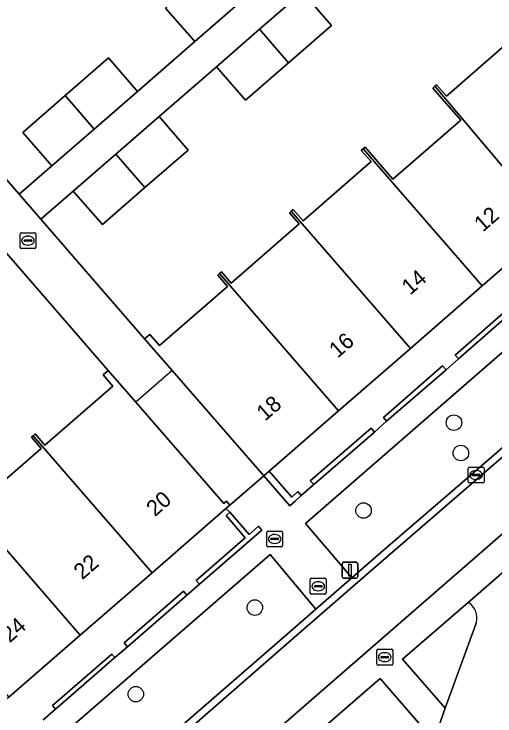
# Model space of a CAD drawing. Extents: x 155887 to 156869, y 383880 to 384678.
# Drawn here: x 156731.72 to 156762.08, y 384250.24 to 384294.53 of the extents above; entities that cross this region are included whole.
import ezdxf

# ---------------------------------------------------------------- set-up
doc = ezdxf.new("R2010")
doc.units = 0
for name, color, linetype in [('IMGEO_Boom', 7, 'Continuous'), ('IMGEO_Brandkraan', 7, 'Continuous'), ('IMGEO_Erf', 7, 'Continuous'), ('IMGEO_Groenvoorziening', 7, 'Continuous'), ('IMGEO_Haag', 7, 'Continuous'), ('IMGEO_Kolk', 7, 'Continuous'), ('IMGEO_Lichtmast', 7, 'Continuous'), ('IMGEO_Muur', 7, 'Continuous'), ('IMGEO_Pand', 7, 'Continuous'), ('IMGEO_Pand_nummerreeks', 7, 'Continuous'), ('IMGEO_Pand_overbouw', 7, 'Continuous'), ('IMGEO_Parkeervlak_open', 7, 'Continuous'), ('IMGEO_Rijbaan_lokaal_gesloten', 7, 'Continuous'), ('IMGEO_Rijbaan_lokaal_open', 7, 'Continuous'), ('IMGEO_Rioolput', 7, 'Continuous'), ('IMGEO_Voetpad_open', 7, 'Continuous')]:
    doc.layers.add(name, color=color, linetype=linetype)

msp = doc.modelspace()

# ---------------------------------------------------------------- linework, layer by layer
at = {"layer": 'IMGEO_Boom'}
for centre in [(156759.487, 384268.747), (156759.926, 384266.832), (156753.78, 384263.206), (156746.918, 384257.081), (156739.406, 384251.618)]:
    msp.add_circle(centre, 0.489, dxfattribs=at)
at = {"layer": 'IMGEO_Brandkraan'}
for p, q in [((156747.672, 384260.986), (156747.672, 384261.838)), ((156747.747, 384261.912), (156748.599, 384261.912)), ((156748.16, 384261.692), (156748.185, 384261.692)), ((156748.673, 384261.838), (156748.673, 384260.986)), ((156747.931, 384261.406), (156747.931, 384261.418)), ((156748.369, 384261.369), (156747.971, 384261.369)), ((156747.974, 384261.455), (156748.372, 384261.455)), ((156748.415, 384261.418), (156748.415, 384261.406)), ((156748.599, 384260.912), (156747.747, 384260.912)), ((156748.183, 384261.132), (156748.158, 384261.132))]:
    msp.add_line(p, q, dxfattribs=at)
for points in [[(156747.672, 384260.986), (156747.672, 384261.838)], [(156747.747, 384261.912), (156748.599, 384261.912)], [(156748.673, 384261.838), (156748.673, 384260.986)], [(156748.599, 384260.912), (156747.747, 384260.912)]]:
    msp.add_lwpolyline(points, dxfattribs=at)
for centre, radius, start, end in [((156747.749, 384261.836), 0.0765, 91.552, 178.448), ((156747.749, 384261.836), 0.0765, 91.552, 178.448), ((156748.597, 384261.836), 0.0765, 1.552, 88.448), ((156748.597, 384261.836), 0.0765, 1.552, 88.448), ((156747.971, 384261.415), 0.0403, 85.8775, 175.7526), ((156747.968, 384261.405), 0.0366, 178.938, 274.7102), ((156748.372, 384261.412), 0.043, 264.8664, 352.4533), ((156748.376, 384261.417), 0.0386, 1.7309, 96.639), ((156747.749, 384260.988), 0.0765, 181.552, 268.448), ((156747.749, 384260.988), 0.0765, 181.552, 268.448), ((156748.597, 384260.988), 0.0765, 271.552, 358.448), ((156748.597, 384260.988), 0.0765, 271.552, 358.448)]:
    msp.add_arc(centre, radius, start, end, dxfattribs=at)
for centre, major_axis, ratio, start_param, end_param in [((156748.159, 384261.412), (-0.387, 0.002), 0.722429, 4.712389, 7.853982), ((156748.184, 384261.412), (-0.39, 0.002), 0.717154, 1.570796, 4.712389)]:
    msp.add_ellipse(centre, major_axis=major_axis, ratio=ratio, start_param=start_param, end_param=end_param, dxfattribs=at)
at = {"layer": 'IMGEO_Erf'}
for points in [[(156749.928, 384295.926), (156751.763, 384293.812), (156749.043, 384291.45), (156746.329, 384289.093), (156744.493, 384291.207), (156740.87, 384288.06), (156742.706, 384285.947), (156739.978, 384283.578), (156737.294, 384281.247), (156735.459, 384283.361), (156733.416, 384281.588), (156739.962, 384274.044), (156740.28, 384274.32), (156740.896, 384273.612), (156745.19, 384277.342), (156744.574, 384278.052), (156744.689, 384278.151), (156744.81, 384278.256), (156745.426, 384277.547), (156749.726, 384281.285), (156749.11, 384281.993), (156749.222, 384282.09), (156749.345, 384282.197), (156749.962, 384281.49), (156754.256, 384285.22), (156753.639, 384285.929), (156753.754, 384286.029), (156753.874, 384286.133), (156755.631, 384284.111), (156759.917, 384287.834), (156758.161, 384289.857), (156758.289, 384289.968), (156758.396, 384290.062), (156759.012, 384289.353), (156763.306, 384293.083)], [(156729.486, 384295.452), (156725.183, 384291.719), (156725.798, 384291.01), (156725.48, 384290.734), (156732.05, 384283.163), (156734.104, 384284.945), (156732.269, 384287.059), (156734.942, 384289.38), (156737.681, 384291.758), (156739.516, 384289.645), (156743.122, 384292.787), (156741.287, 384294.9)], [(156765.694, 384281.204), (156761.277, 384277.371), (156756.74, 384273.433), (156752.203, 384269.495), (156747.818, 384265.69), (156749.249, 384264.042), (156749.635, 384264.397), (156749.849, 384264.146), (156750.637, 384264.839), (156750.415, 384265.077), (156754.254, 384268.399), (156754.462, 384268.153), (156755.235, 384268.842), (156755.031, 384269.084), (156758.76, 384272.323), (156758.988, 384272.09), (156759.771, 384272.777), (156759.562, 384272.999), (156763.294, 384276.26)], [(156729.129, 384263.386), (156733.434, 384267.122), (156732.819, 384267.831), (156732.926, 384267.924), (156733.054, 384268.035), (156733.67, 384267.327), (156737.96, 384271.048), (156737.345, 384271.759), (156737.663, 384272.034), (156731.112, 384279.584)], [(156733.554, 384250), (156734.335, 384250.677), (156734.137, 384250.914), (156737.893, 384254.143), (156738.087, 384253.926), (156738.876, 384254.608), (156738.66, 384254.858), (156742.409, 384258.122), (156742.625, 384257.872), (156743.419, 384258.561), (156743.212, 384258.783), (156746.316, 384261.479), (156745.103, 384262.889), (156745.33, 384263.1), (156745.095, 384263.336), (156740.429, 384259.284), (156735.899, 384255.351), (156731.386, 384251.432), (156729.737, 384250)]]:
    msp.add_lwpolyline(points, dxfattribs=at)
at = {"layer": 'IMGEO_Groenvoorziening'}
msp.add_lwpolyline([(156760.384, 384257.403), (156756.246, 384253.82), (156758.942, 384250.73), (156760.882, 384256.094)], dxfattribs=at)
msp.add_lwpolyline([(156748.746, 384222.717), (156758.21, 384248.7), (156754.837, 384252.606), (156729.008, 384230.275)], close=True, dxfattribs=at)
msp.add_arc((156759.839, 384256.447), 1.101, 341.3224, 60.3355, dxfattribs=at)
at = {"layer": 'IMGEO_Haag'}
msp.add_lwpolyline([(156760.384, 384257.403), (156756.246, 384253.82), (156758.942, 384250.73), (156760.882, 384256.094)], dxfattribs=at)
msp.add_arc((156759.839, 384256.447), 1.101, 341.3224, 60.3355, dxfattribs=at)
at = {"layer": 'IMGEO_Kolk'}
for p, q in [((156732.172, 384280.734), (156733.024, 384280.734)), ((156732.097, 384279.808), (156732.097, 384280.66)), ((156732.585, 384280.514), (156732.61, 384280.514)), ((156733.098, 384280.66), (156733.098, 384279.808)), ((156732.356, 384280.228), (156732.356, 384280.24)), ((156732.794, 384280.191), (156732.396, 384280.191)), ((156732.399, 384280.277), (156732.797, 384280.277)), ((156732.608, 384279.954), (156732.583, 384279.954)), ((156732.84, 384280.24), (156732.84, 384280.228)), ((156733.024, 384279.734), (156732.172, 384279.734)), ((156760.385, 384265.021), (156760.385, 384265.873)), ((156760.46, 384265.947), (156761.312, 384265.947)), ((156760.873, 384265.727), (156760.898, 384265.727)), ((156761.386, 384265.873), (156761.386, 384265.021)), ((156760.644, 384265.441), (156760.644, 384265.453)), ((156761.082, 384265.404), (156760.684, 384265.404)), ((156760.687, 384265.49), (156761.085, 384265.49)), ((156761.128, 384265.453), (156761.128, 384265.441)), ((156761.312, 384264.947), (156760.46, 384264.947)), ((156760.896, 384265.167), (156760.871, 384265.167))]:
    msp.add_line(p, q, dxfattribs=at)
for points in [[(156732.172, 384280.734), (156733.024, 384280.734)], [(156732.097, 384279.808), (156732.097, 384280.66)], [(156733.098, 384280.66), (156733.098, 384279.808)], [(156733.024, 384279.734), (156732.172, 384279.734)], [(156760.385, 384265.021), (156760.385, 384265.873)], [(156760.46, 384265.947), (156761.312, 384265.947)], [(156761.386, 384265.873), (156761.386, 384265.021)], [(156761.312, 384264.947), (156760.46, 384264.947)]]:
    msp.add_lwpolyline(points, dxfattribs=at)
for centre, radius, start, end in [((156732.174, 384280.658), 0.0765, 91.552, 178.448), ((156732.174, 384280.658), 0.0765, 91.552, 178.448), ((156733.022, 384280.658), 0.0765, 1.552, 88.448), ((156733.022, 384280.658), 0.0765, 1.552, 88.448), ((156732.396, 384280.237), 0.0403, 85.8775, 175.7526), ((156732.393, 384280.227), 0.0366, 178.938, 274.7102), ((156732.797, 384280.234), 0.043, 264.8664, 352.4533), ((156732.801, 384280.239), 0.0386, 1.7309, 96.639), ((156732.174, 384279.81), 0.0765, 181.552, 268.448), ((156732.174, 384279.81), 0.0765, 181.552, 268.448), ((156733.022, 384279.81), 0.0765, 271.552, 358.448), ((156733.022, 384279.81), 0.0765, 271.552, 358.448), ((156760.462, 384265.871), 0.0765, 91.552, 178.448), ((156760.462, 384265.871), 0.0765, 91.552, 178.448), ((156761.31, 384265.871), 0.0765, 1.552, 88.448), ((156761.31, 384265.871), 0.0765, 1.552, 88.448), ((156760.684, 384265.45), 0.0403, 85.8775, 175.7526), ((156760.681, 384265.44), 0.0366, 178.938, 274.7102), ((156761.085, 384265.447), 0.043, 264.8664, 352.4533), ((156761.089, 384265.452), 0.0386, 1.7309, 96.639), ((156760.462, 384265.023), 0.0765, 181.552, 268.448), ((156760.462, 384265.023), 0.0765, 181.552, 268.448), ((156761.31, 384265.023), 0.0765, 271.552, 358.448), ((156761.31, 384265.023), 0.0765, 271.552, 358.448)]:
    msp.add_arc(centre, radius, start, end, dxfattribs=at)
for centre, major_axis, ratio, start_param, end_param in [((156732.584, 384280.234), (-0.387, 0.002), 0.722429, 4.712389, 7.853982), ((156732.609, 384280.234), (-0.39, 0.002), 0.717154, 1.570796, 4.712389), ((156760.872, 384265.447), (-0.387, 0.002), 0.722429, 4.712389, 7.853982), ((156760.897, 384265.447), (-0.39, 0.002), 0.717154, 1.570796, 4.712389)]:
    msp.add_ellipse(centre, major_axis=major_axis, ratio=ratio, start_param=start_param, end_param=end_param, dxfattribs=at)
at = {"layer": 'IMGEO_Lichtmast'}
for p, q in [((156752.523, 384259.939), (156753.313, 384259.939)), ((156753.313, 384259.939), (156752.523, 384259.939)), ((156752.423, 384259.039), (156752.423, 384259.839)), ((156752.423, 384259.839), (156752.423, 384259.039)), ((156753.413, 384259.839), (156753.413, 384259.039)), ((156753.413, 384259.039), (156753.413, 384259.839)), ((156753.313, 384258.939), (156752.523, 384258.939)), ((156752.523, 384258.939), (156753.313, 384258.939))]:
    msp.add_line(p, q, dxfattribs=at)
msp.add_lwpolyline([(156752.843, 384259.814), (156752.993, 384259.814), (156752.993, 384259.064), (156752.843, 384259.064), (156752.843, 384259.814)], dxfattribs=at)
for centre, start, end in [((156752.523, 384259.839), 90, 180), ((156752.523, 384259.839), 90, 180), ((156753.313, 384259.839), 0, 90), ((156753.313, 384259.839), 360, 90), ((156752.523, 384259.039), 180, 270), ((156752.523, 384259.039), 180, 270), ((156753.313, 384259.039), 270, 0), ((156753.313, 384259.039), 270, 0)]:
    msp.add_arc(centre, 0.1, start, end, dxfattribs=at)
at = {"layer": 'IMGEO_Muur'}
for points in [[(156763.505, 384276.032), (156763.294, 384276.26), (156759.562, 384272.999), (156759.771, 384272.777)], [(156758.988, 384272.09), (156758.76, 384272.323), (156755.031, 384269.084), (156755.235, 384268.842)], [(156754.462, 384268.153), (156754.254, 384268.399), (156750.415, 384265.077), (156750.637, 384264.839)], [(156747.818, 384265.69), (156747.48, 384265.397), (156749.123, 384263.505), (156749.46, 384263.798), (156749.849, 384264.146), (156749.635, 384264.397), (156749.249, 384264.042)], [(156747.365, 384261.973), (156747.144, 384262.227), (156746.557, 384261.697), (156745.33, 384263.1), (156745.103, 384262.889), (156746.316, 384261.479), (156743.212, 384258.783), (156743.419, 384258.561)], [(156742.625, 384257.872), (156742.409, 384258.122), (156738.66, 384254.858), (156738.876, 384254.608)], [(156738.087, 384253.926), (156737.893, 384254.143), (156734.137, 384250.914), (156734.335, 384250.677)]]:
    msp.add_lwpolyline(points, close=True, dxfattribs=at)
at = {"layer": 'IMGEO_Pand'}
for points in [[(156744.002, 384297.257), (156741.287, 384294.9), (156743.122, 384292.787), (156745.837, 384295.145)], [(156749.043, 384291.45), (156751.763, 384293.812), (156749.928, 384295.926), (156747.207, 384293.564)], [(156770.336, 384285.234), (156762.809, 384293.897), (156762.69, 384293.793), (156763.306, 384293.083), (156759.012, 384289.353), (156758.396, 384290.062), (156758.289, 384289.968), (156765.694, 384281.204)], [(156749.043, 384291.45), (156747.207, 384293.564), (156744.493, 384291.207), (156746.329, 384289.093)], [(156734.942, 384289.38), (156736.777, 384287.266), (156739.516, 384289.645), (156737.681, 384291.758)], [(156765.694, 384281.204), (156758.289, 384289.968), (156758.161, 384289.857), (156759.917, 384287.834), (156755.631, 384284.111), (156753.874, 384286.133), (156753.754, 384286.029), (156761.277, 384277.371)], [(156734.942, 384289.38), (156732.269, 384287.059), (156734.104, 384284.945), (156736.777, 384287.266)], [(156738.143, 384285.692), (156739.978, 384283.578), (156742.706, 384285.947), (156740.87, 384288.06)], [(156738.143, 384285.692), (156735.459, 384283.361), (156737.294, 384281.247), (156739.978, 384283.578)], [(156756.74, 384273.433), (156761.277, 384277.371), (156753.754, 384286.029), (156753.639, 384285.929), (156754.256, 384285.22), (156749.962, 384281.49), (156749.345, 384282.197), (156749.222, 384282.09)], [(156756.74, 384273.433), (156749.222, 384282.09), (156749.11, 384281.993), (156749.726, 384281.285), (156745.426, 384277.547), (156744.81, 384278.256), (156744.689, 384278.151), (156752.203, 384269.495)], [(156744.689, 384278.151), (156744.574, 384278.052), (156745.19, 384277.342), (156740.896, 384273.612), (156740.28, 384274.32), (156739.962, 384274.044), (156741.701, 384272.043), (156747.48, 384265.397), (156747.818, 384265.69), (156752.203, 384269.495)], [(156732.926, 384267.924), (156740.429, 384259.284), (156745.095, 384263.336), (156745.344, 384263.552), (156745.135, 384263.792), (156744.969, 384263.644), (156739.407, 384270.032), (156737.663, 384272.034), (156737.345, 384271.759), (156737.96, 384271.048), (156733.67, 384267.327), (156733.054, 384268.035)], [(156728.395, 384263.993), (156735.899, 384255.351), (156740.429, 384259.284), (156732.926, 384267.924), (156732.819, 384267.831), (156733.434, 384267.122), (156729.129, 384263.386), (156728.513, 384264.095)], [(156728.395, 384263.993), (156726.996, 384265.606), (156722.481, 384261.689), (156723.88, 384260.076), (156731.386, 384251.432), (156735.899, 384255.351)]]:
    msp.add_lwpolyline(points, close=True, dxfattribs=at)
at = {"layer": 'IMGEO_Pand_overbouw'}
msp.add_lwpolyline([(156745.344, 384263.552), (156747.48, 384265.397), (156741.701, 384272.043), (156739.407, 384270.032), (156744.969, 384263.644), (156745.135, 384263.792)], close=True, dxfattribs=at)
at = {"layer": 'IMGEO_Parkeervlak_open'}
for points in [[(156788.213, 384289.442), (156789.713, 384290.747), (156788.139, 384292.571), (156786.73, 384294.204), (156750.12, 384262.391), (156751.73, 384260.498), (156753.039, 384258.959), (156754.558, 384260.279), (156760.764, 384265.63)], [(156750.769, 384256.987), (156749.481, 384258.525), (156747.882, 384260.434), (156735.861, 384250), (156711.157, 384228.556), (156712.839, 384226.654), (156714.132, 384225.13), (156715.648, 384226.447), (156723.182, 384232.984), (156742.738, 384250), (156749.268, 384255.682)]]:
    msp.add_lwpolyline(points, close=True, dxfattribs=at)
at = {"layer": 'IMGEO_Rijbaan_lokaal_gesloten'}
for points in [[(156798.084, 384298.013), (156792.655, 384293.308), (156791.29, 384292.12), (156789.713, 384290.747), (156788.213, 384289.442), (156788.507, 384289.088), (156761.065, 384265.282), (156754.859, 384259.931), (156749.57, 384255.335), (156743.439, 384250), (156723.484, 384232.637), (156715.95, 384226.1), (156710.742, 384221.573), (156680.268, 384195.108), (156676.99, 384192.247), (156671.684, 384187.621), (156643.817, 384163.481), (156642.257, 384162.207), (156636.046, 384156.976), (156635.856, 384157.199), (156634.485, 384156.375)], [(156649.173, 384163.247), (156677.961, 384188.273), (156728.765, 384232.392), (156749.039, 384250), (156777.585, 384274.792), (156801.435, 384295.362)]]:
    msp.add_lwpolyline(points, dxfattribs=at)
at = {"layer": 'IMGEO_Rijbaan_lokaal_open'}
for points in [[(156634.485, 384156.375), (156635.856, 384157.199), (156636.046, 384156.976), (156642.257, 384162.207), (156643.817, 384163.481), (156671.684, 384187.621), (156676.99, 384192.247), (156680.268, 384195.108), (156710.742, 384221.573), (156715.95, 384226.1), (156723.484, 384232.637), (156743.439, 384250), (156749.57, 384255.335), (156754.859, 384259.931), (156761.065, 384265.282), (156788.507, 384289.088), (156788.213, 384289.442)], [(156788.213, 384289.442), (156760.764, 384265.63), (156754.558, 384260.279), (156753.039, 384258.959), (156750.769, 384256.987), (156749.268, 384255.682), (156742.738, 384250), (156723.182, 384232.984), (156715.648, 384226.447), (156714.132, 384225.13), (156711.925, 384223.211), (156710.44, 384221.92), (156679.966, 384195.455), (156676.688, 384192.594), (156675.221, 384191.315), (156672.872, 384189.267), (156671.382, 384187.968), (156643.521, 384163.833), (156641.976, 384162.571), (156636.1, 384157.623), (156635.92, 384157.835)], [(156762.028, 384244.15), (156762.806, 384246.175), (156763.59, 384248.334), (156765.23, 384252.849), (156769.888, 384265.675), (156760.384, 384257.403)], [(156760.882, 384256.094), (156758.942, 384250.73), (156758.21, 384248.7), (156748.746, 384222.717), (156698.981, 384085.572), (156698.866, 384085.52), (156696.881, 384084.965), (156696.693, 384084.921), (156691.649, 384084.815), (156701.762, 384073.232), (156702.148, 384078.82), (156702.835, 384080.846), (156762.028, 384244.15)]]:
    msp.add_lwpolyline(points, dxfattribs=at)
msp.add_arc((156759.839, 384256.447), 1.101, 341.3224, 60.3355, dxfattribs=at)
at = {"layer": 'IMGEO_Rioolput'}
for p, q in [((156750.42, 384258.002), (156750.42, 384258.854)), ((156750.495, 384258.928), (156751.347, 384258.928)), ((156750.908, 384258.708), (156750.933, 384258.708)), ((156751.421, 384258.854), (156751.421, 384258.002)), ((156750.679, 384258.422), (156750.679, 384258.434)), ((156751.117, 384258.385), (156750.719, 384258.385)), ((156750.722, 384258.471), (156751.12, 384258.471)), ((156750.931, 384258.148), (156750.906, 384258.148)), ((156751.163, 384258.434), (156751.163, 384258.422)), ((156751.347, 384257.928), (156750.495, 384257.928)), ((156754.62, 384253.528), (156754.62, 384254.38)), ((156754.695, 384254.454), (156755.547, 384254.454)), ((156755.108, 384254.234), (156755.133, 384254.234)), ((156755.621, 384254.38), (156755.621, 384253.528)), ((156754.879, 384253.948), (156754.879, 384253.96)), ((156755.317, 384253.911), (156754.919, 384253.911)), ((156754.922, 384253.997), (156755.32, 384253.997)), ((156755.363, 384253.96), (156755.363, 384253.948)), ((156755.547, 384253.454), (156754.695, 384253.454)), ((156755.131, 384253.674), (156755.106, 384253.674))]:
    msp.add_line(p, q, dxfattribs=at)
for points in [[(156750.42, 384258.002), (156750.42, 384258.854)], [(156750.495, 384258.928), (156751.347, 384258.928)], [(156751.421, 384258.854), (156751.421, 384258.002)], [(156751.347, 384257.928), (156750.495, 384257.928)], [(156754.62, 384253.528), (156754.62, 384254.38)], [(156754.695, 384254.454), (156755.547, 384254.454)], [(156755.621, 384254.38), (156755.621, 384253.528)], [(156755.547, 384253.454), (156754.695, 384253.454)]]:
    msp.add_lwpolyline(points, dxfattribs=at)
for centre, radius, start, end in [((156750.497, 384258.852), 0.0765, 91.552, 178.448), ((156750.497, 384258.852), 0.0765, 91.552, 178.448), ((156751.345, 384258.852), 0.0765, 1.552, 88.448), ((156751.345, 384258.852), 0.0765, 1.552, 88.448), ((156750.719, 384258.431), 0.0403, 85.8775, 175.7526), ((156750.716, 384258.421), 0.0366, 178.938, 274.7102), ((156751.12, 384258.428), 0.043, 264.8664, 352.4533), ((156751.124, 384258.433), 0.0386, 1.7309, 96.639), ((156750.497, 384258.004), 0.0765, 181.552, 268.448), ((156750.497, 384258.004), 0.0765, 181.552, 268.448), ((156751.345, 384258.004), 0.0765, 271.552, 358.448), ((156751.345, 384258.004), 0.0765, 271.552, 358.448), ((156754.697, 384254.378), 0.0765, 91.552, 178.448), ((156754.697, 384254.378), 0.0765, 91.552, 178.448), ((156755.545, 384254.378), 0.0765, 1.552, 88.448), ((156755.545, 384254.378), 0.0765, 1.552, 88.448), ((156754.919, 384253.957), 0.0403, 85.8775, 175.7526), ((156754.916, 384253.947), 0.0366, 178.938, 274.7102), ((156755.32, 384253.954), 0.043, 264.8664, 352.4533), ((156755.324, 384253.959), 0.0386, 1.7309, 96.639), ((156754.697, 384253.53), 0.0765, 181.552, 268.448), ((156754.697, 384253.53), 0.0765, 181.552, 268.448), ((156755.545, 384253.53), 0.0765, 271.552, 358.448), ((156755.545, 384253.53), 0.0765, 271.552, 358.448)]:
    msp.add_arc(centre, radius, start, end, dxfattribs=at)
for centre, major_axis, ratio, start_param, end_param in [((156750.907, 384258.428), (-0.387, 0.002), 0.722429, 4.712389, 7.853982), ((156750.932, 384258.428), (-0.39, 0.002), 0.717154, 1.570796, 4.712389), ((156755.107, 384253.954), (-0.387, 0.002), 0.722429, 4.712389, 7.853982), ((156755.132, 384253.954), (-0.39, 0.002), 0.717154, 1.570796, 4.712389)]:
    msp.add_ellipse(centre, major_axis=major_axis, ratio=ratio, start_param=start_param, end_param=end_param, dxfattribs=at)
at = {"layer": 'IMGEO_Voetpad_open'}
for points in [[(156763.963, 384310.883), (156761.246, 384308.524), (156757.622, 384305.377), (156754.893, 384303.008), (156752.195, 384300.665), (156748.557, 384297.506), (156745.837, 384295.145), (156743.122, 384292.787), (156739.516, 384289.645), (156736.777, 384287.266), (156734.104, 384284.945), (156732.05, 384283.163), (156733.416, 384281.588), (156735.459, 384283.361), (156738.143, 384285.692), (156740.87, 384288.06), (156744.493, 384291.207), (156747.207, 384293.564), (156749.928, 384295.926), (156753.566, 384299.085), (156756.265, 384301.429), (156758.993, 384303.798), (156762.616, 384306.944)], [(156672.225, 384194.714), (156708.991, 384226.672), (156710.64, 384224.727), (156711.925, 384223.211), (156714.132, 384225.13), (156712.839, 384226.654), (156711.157, 384228.556), (156735.861, 384250), (156747.882, 384260.434), (156749.481, 384258.525), (156750.769, 384256.987), (156753.039, 384258.959), (156751.73, 384260.498), (156750.12, 384262.391), (156786.73, 384294.204), (156788.139, 384292.571), (156789.713, 384290.747), (156791.29, 384292.12), (156789.671, 384293.925), (156788.247, 384295.512), (156798.219, 384304.182)], [(156801.435, 384295.362), (156777.585, 384274.792), (156749.039, 384250), (156728.765, 384232.392), (156677.961, 384188.273), (156649.173, 384163.247), (156638.782, 384153.801)], [(156638.007, 384152.401), (156638.713, 384151.602), (156640.231, 384152.904), (156672.069, 384180.768), (156703.377, 384207.942), (156713.159, 384216.382), (156729.008, 384230.275), (156754.837, 384252.606), (156758.21, 384248.7), (156758.942, 384250.73), (156756.246, 384253.82), (156760.384, 384257.403), (156769.888, 384265.675), (156788.86, 384282.122), (156802.94, 384294.222)], [(156763.505, 384276.032), (156759.771, 384272.777), (156758.988, 384272.09), (156755.235, 384268.842), (156754.462, 384268.153), (156750.637, 384264.839), (156749.849, 384264.146), (156749.46, 384263.798), (156749.123, 384263.505), (156747.48, 384265.397), (156745.344, 384263.552), (156745.095, 384263.336), (156745.33, 384263.1), (156746.557, 384261.697), (156747.144, 384262.227), (156747.365, 384261.973), (156743.419, 384258.561), (156742.625, 384257.872), (156738.876, 384254.608), (156738.087, 384253.926), (156734.335, 384250.677), (156733.554, 384250)]]:
    msp.add_lwpolyline(points, dxfattribs=at)
msp.add_lwpolyline([(156733.416, 384281.588), (156732.05, 384283.163), (156725.48, 384290.734), (156723.724, 384292.753), (156717.965, 384299.373), (156715.843, 384297.533), (156716.052, 384297.294), (156715.886, 384297.149), (156721.422, 384290.758), (156723.171, 384288.738), (156729.741, 384281.166), (156731.112, 384279.584), (156737.663, 384272.034), (156739.407, 384270.032), (156744.969, 384263.644), (156745.135, 384263.792), (156745.344, 384263.552), (156747.48, 384265.397), (156741.701, 384272.043), (156739.962, 384274.044)], close=True, dxfattribs=at)

# ---------------------------------------------------------------- texts
at = {"layer": 'IMGEO_Pand_nummerreeks'}
for s, rotation, p in [('12', 40.9548, (156761.305, 384280.733)), ('14', 40.9548, (156756.726, 384276.759)), ('16', 40.9548, (156752.145, 384272.782)), ('18', 40.9548, (156747.566, 384268.808)), ('20', 40.9685, (156740.611, 384262.781)), ('22', 40.9685, (156736.025, 384258.798)), ('24', 40.9665, (156731.447, 384254.822))]:
    msp.add_text(s, height=1, rotation=rotation, dxfattribs=at).set_placement(p)

doc.saveas('drawing.dxf')
